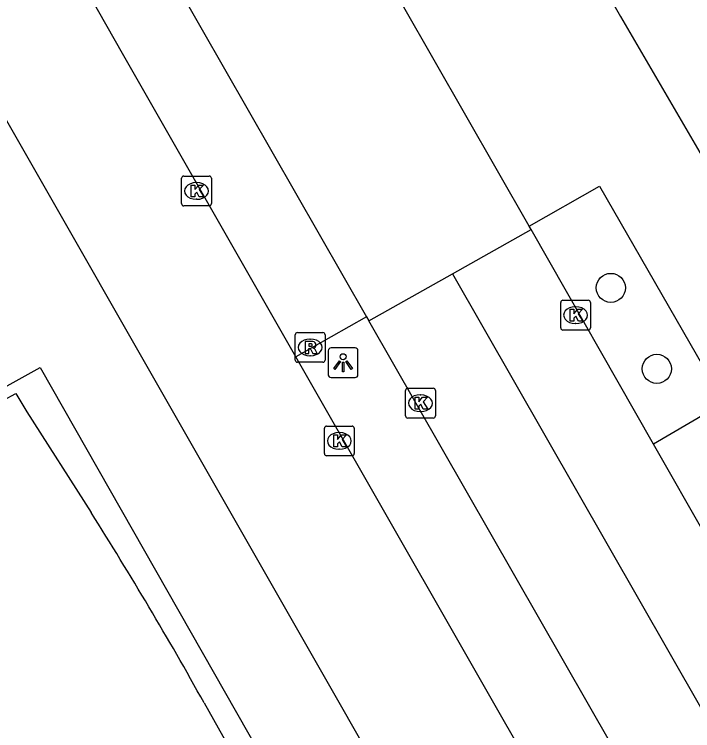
# Model space of a CAD drawing. Extents: x 161087 to 161922, y 382574 to 383873.
# Drawn here: x 161562.7 to 161585.48, y 383278.18 to 383302.25 of the extents above; entities that cross this region are included whole.
import ezdxf

# ---------------------------------------------------------------- set-up
doc = ezdxf.new("R2010")
doc.units = 0
for name, color, linetype in [('IMGEO_Berm_open', 7, 'Continuous'), ('IMGEO_Boom', 7, 'Continuous'), ('IMGEO_Fietspad_gesloten', 7, 'Continuous'), ('IMGEO_Haag', 7, 'Continuous'), ('IMGEO_Kolk', 7, 'Continuous'), ('IMGEO_Lichtpunt', 7, 'Continuous'), ('IMGEO_OVBaan_gesloten', 7, 'Continuous'), ('IMGEO_Parkeervlak_open', 7, 'Continuous'), ('IMGEO_Rijbaan_lokaal_gesloten', 7, 'Continuous'), ('IMGEO_Rijbaan_lokaal_open', 7, 'Continuous'), ('IMGEO_Rioolput', 7, 'Continuous'), ('IMGEO_Voetpad_open', 7, 'Continuous')]:
    doc.layers.add(name, color=color, linetype=linetype)

msp = doc.modelspace()

# ---------------------------------------------------------------- linework, layer by layer
at = {"layer": 'IMGEO_Berm_open'}
msp.add_lwpolyline([(161574.533, 383292.083), (161572.158, 383290.739)], dxfattribs=at)
at = {"layer": 'IMGEO_Boom'}
for centre in [(161582.732, 383293.057), (161584.277, 383290.337)]:
    msp.add_circle(centre, 0.489, dxfattribs=at)
at = {"layer": 'IMGEO_Fietspad_gesloten'}
for points in [[(161572.158, 383290.739), (161566.337, 383300.926), (161560.95, 383310.401)], [(161594.682, 383242.226), (161561.405, 383300.469), (161560.869, 383301.424)], [(161598.509, 383244.601), (161597.748, 383245.957), (161572.158, 383290.739)]]:
    msp.add_lwpolyline(points, dxfattribs=at)
at = {"layer": 'IMGEO_Haag'}
for points in [[(161558.604, 383287.273), (161562.754, 383289.507), (161563.126, 383288.895), (161565.278, 383285.509)], [(161569.073, 383279.119), (161572.166, 383273.593)]]:
    msp.add_lwpolyline(points, dxfattribs=at)
msp.add_arc((161457.831, 383217.375), 127.228, 29.03225, 32.37963, dxfattribs=at)
at = {"layer": 'IMGEO_Kolk'}
for p, q in [((161568.319, 383295.887), (161568.319, 383296.739)), ((161568.394, 383296.813), (161569.246, 383296.813)), ((161569.32, 383296.739), (161569.32, 383295.887)), ((161568.807, 383296.593), (161568.832, 383296.593)), ((161568.83, 383296.033), (161568.805, 383296.033)), ((161569.246, 383295.813), (161568.394, 383295.813)), ((161581.048, 383291.715), (161581.048, 383292.567)), ((161581.123, 383292.641), (161581.975, 383292.641)), ((161582.049, 383292.567), (161582.049, 383291.715)), ((161581.536, 383292.421), (161581.561, 383292.421)), ((161581.559, 383291.861), (161581.534, 383291.861)), ((161581.975, 383291.641), (161581.123, 383291.641)), ((161575.914, 383289.684), (161576.766, 383289.684)), ((161575.839, 383288.758), (161575.839, 383289.61)), ((161576.327, 383289.464), (161576.352, 383289.464)), ((161576.84, 383289.61), (161576.84, 383288.758)), ((161576.766, 383288.684), (161575.914, 383288.684)), ((161576.35, 383288.904), (161576.325, 383288.904)), ((161573.114, 383287.491), (161573.114, 383288.343)), ((161573.189, 383288.417), (161574.041, 383288.417)), ((161573.602, 383288.197), (161573.627, 383288.197)), ((161574.115, 383288.343), (161574.115, 383287.491)), ((161573.625, 383287.637), (161573.6, 383287.637)), ((161574.041, 383287.417), (161573.189, 383287.417))]:
    msp.add_line(p, q, dxfattribs=at)
for points in [[(161568.319, 383295.887), (161568.319, 383296.739)], [(161568.394, 383296.813), (161569.246, 383296.813)], [(161569.32, 383296.739), (161569.32, 383295.887)], [(161568.64, 383296.513), (161568.763, 383296.513), (161568.763, 383296.362), (161568.893, 383296.513), (161569.057, 383296.513), (161568.911, 383296.362), (161569.064, 383296.113), (161568.912, 383296.113), (161568.827, 383296.277), (161568.763, 383296.21), (161568.763, 383296.113), (161568.64, 383296.113), (161568.64, 383296.513)], [(161569.246, 383295.813), (161568.394, 383295.813)], [(161581.048, 383291.715), (161581.048, 383292.567)], [(161581.123, 383292.641), (161581.975, 383292.641)], [(161582.049, 383292.567), (161582.049, 383291.715)], [(161581.369, 383292.341), (161581.492, 383292.341), (161581.492, 383292.19), (161581.622, 383292.341), (161581.786, 383292.341), (161581.64, 383292.19), (161581.793, 383291.941), (161581.641, 383291.941), (161581.556, 383292.105), (161581.492, 383292.038), (161581.492, 383291.941), (161581.369, 383291.941), (161581.369, 383292.341)], [(161581.975, 383291.641), (161581.123, 383291.641)], [(161575.914, 383289.684), (161576.766, 383289.684)], [(161575.839, 383288.758), (161575.839, 383289.61)], [(161576.84, 383289.61), (161576.84, 383288.758)], [(161576.16, 383289.384), (161576.283, 383289.384), (161576.283, 383289.233), (161576.413, 383289.384), (161576.577, 383289.384), (161576.431, 383289.233), (161576.584, 383288.984), (161576.432, 383288.984), (161576.347, 383289.148), (161576.283, 383289.081), (161576.283, 383288.984), (161576.16, 383288.984), (161576.16, 383289.384)], [(161576.766, 383288.684), (161575.914, 383288.684)], [(161573.114, 383287.491), (161573.114, 383288.343)], [(161573.189, 383288.417), (161574.041, 383288.417)], [(161574.115, 383288.343), (161574.115, 383287.491)], [(161573.435, 383288.117), (161573.558, 383288.117), (161573.558, 383287.966), (161573.688, 383288.117), (161573.852, 383288.117), (161573.706, 383287.966), (161573.859, 383287.717), (161573.707, 383287.717), (161573.622, 383287.881), (161573.558, 383287.814), (161573.558, 383287.717), (161573.435, 383287.717), (161573.435, 383288.117)], [(161574.041, 383287.417), (161573.189, 383287.417)]]:
    msp.add_lwpolyline(points, dxfattribs=at)
for centre, start, end in [((161568.396, 383296.737), 91.552, 178.448), ((161568.396, 383296.737), 91.552, 178.448), ((161569.244, 383296.737), 1.552, 88.448), ((161569.244, 383296.737), 1.552, 88.448), ((161568.396, 383295.889), 181.552, 268.448), ((161568.396, 383295.889), 181.552, 268.448), ((161569.244, 383295.889), 271.552, 358.448), ((161569.244, 383295.889), 271.552, 358.448), ((161581.125, 383292.565), 91.552, 178.448), ((161581.125, 383292.565), 91.552, 178.448), ((161581.973, 383292.565), 1.552, 88.448), ((161581.973, 383292.565), 1.552, 88.448), ((161581.125, 383291.717), 181.552, 268.448), ((161581.125, 383291.717), 181.552, 268.448), ((161581.973, 383291.717), 271.552, 358.448), ((161581.973, 383291.717), 271.552, 358.448), ((161575.916, 383289.608), 91.552, 178.448), ((161575.916, 383289.608), 91.552, 178.448), ((161576.764, 383289.608), 1.552, 88.448), ((161576.764, 383289.608), 1.552, 88.448), ((161575.916, 383288.76), 181.552, 268.448), ((161575.916, 383288.76), 181.552, 268.448), ((161576.764, 383288.76), 271.552, 358.448), ((161576.764, 383288.76), 271.552, 358.448), ((161573.191, 383288.341), 91.552, 178.448), ((161573.191, 383288.341), 91.552, 178.448), ((161574.039, 383288.341), 1.552, 88.448), ((161574.039, 383288.341), 1.552, 88.448), ((161573.191, 383287.493), 181.552, 268.448), ((161573.191, 383287.493), 181.552, 268.448), ((161574.039, 383287.493), 271.552, 358.448), ((161574.039, 383287.493), 271.552, 358.448)]:
    msp.add_arc(centre, 0.0765, start, end, dxfattribs=at)
for centre, major_axis, ratio, start_param, end_param in [((161568.806, 383296.313), (-0.387, 0.002), 0.722429, 4.712389, 7.853982), ((161568.831, 383296.313), (-0.39, 0.002), 0.717154, 1.570796, 4.712389), ((161581.535, 383292.141), (-0.387, 0.002), 0.722429, 4.712389, 7.853982), ((161581.56, 383292.141), (-0.39, 0.002), 0.717154, 1.570796, 4.712389), ((161576.326, 383289.184), (-0.387, 0.002), 0.722429, 4.712389, 7.853982), ((161576.351, 383289.184), (-0.39, 0.002), 0.717154, 1.570796, 4.712389), ((161573.601, 383287.917), (-0.387, 0.002), 0.722429, 4.712389, 7.853982), ((161573.626, 383287.917), (-0.39, 0.002), 0.717154, 1.570796, 4.712389)]:
    msp.add_ellipse(centre, major_axis=major_axis, ratio=ratio, start_param=start_param, end_param=end_param, dxfattribs=at)
at = {"layer": 'IMGEO_Lichtpunt'}
for p, q in [((161573.244, 383290.947), (161573.244, 383290.14)), ((161573.244, 383290.947), (161573.244, 383290.14)), ((161574.146, 383291.042), (161573.338, 383291.042)), ((161574.146, 383291.042), (161573.338, 383291.042)), ((161574.24, 383290.14), (161574.24, 383290.947)), ((161574.24, 383290.14), (161574.24, 383290.947)), ((161573.338, 383290.046), (161574.146, 383290.046)), ((161573.338, 383290.046), (161574.146, 383290.046))]:
    msp.add_line(p, q, dxfattribs=at)
for points in [[(161573.618, 383290.611), (161573.657, 383290.583), (161573.469, 383290.321), (161573.431, 383290.348), (161573.618, 383290.611)], [(161573.83, 383290.583), (161573.868, 383290.61), (161574.055, 383290.348), (161574.016, 383290.32), (161573.83, 383290.583)], [(161573.72, 383290.563), (161573.767, 383290.563), (161573.767, 383290.241), (161573.72, 383290.241), (161573.72, 383290.563)]]:
    msp.add_lwpolyline(points, dxfattribs=at)
msp.add_circle((161573.743, 383290.745), 0.0994, dxfattribs=at)
for centre, start, end in [((161573.338, 383290.947), 90, 180), ((161573.338, 383290.947), 90, 180), ((161574.146, 383290.947), 0, 90), ((161574.146, 383290.947), 0, 90), ((161573.338, 383290.14), 180, 270), ((161573.338, 383290.14), 180, 270), ((161574.146, 383290.14), 270, 0), ((161574.146, 383290.14), 270, 360)]:
    msp.add_arc(centre, 0.0946, start, end, dxfattribs=at)
at = {"layer": 'IMGEO_OVBaan_gesloten'}
for points in [[(161574.606, 383291.953), (161577.412, 383293.529)], [(161577.412, 383293.529), (161604.519, 383246.142)], [(161597.656, 383251.575), (161590.945, 383263.401), (161574.606, 383291.953)]]:
    msp.add_lwpolyline(points, dxfattribs=at)
at = {"layer": 'IMGEO_Parkeervlak_open'}
msp.add_lwpolyline([(161586.534, 383289.192), (161584.168, 383287.803)], dxfattribs=at)
at = {"layer": 'IMGEO_Rijbaan_lokaal_gesloten'}
for points in [[(161577.412, 383293.529), (161580.056, 383295.014)], [(161584.168, 383287.803), (161580.056, 383295.014)], [(161593.172, 383272.017), (161584.168, 383287.803)]]:
    msp.add_lwpolyline(points, dxfattribs=at)
at = {"layer": 'IMGEO_Rijbaan_lokaal_open'}
for points in [[(161579.987, 383295.136), (161573.605, 383306.298)], [(161568.168, 383303.206), (161574.533, 383292.083)], [(161580.056, 383295.014), (161579.987, 383295.136)], [(161574.533, 383292.083), (161574.606, 383291.953)]]:
    msp.add_lwpolyline(points, dxfattribs=at)
at = {"layer": 'IMGEO_Rioolput'}
for p, q in [((161572.136, 383290.632), (161572.136, 383291.484)), ((161572.211, 383291.558), (161573.063, 383291.558)), ((161572.624, 383291.338), (161572.649, 383291.338)), ((161573.137, 383291.484), (161573.137, 383290.632)), ((161572.647, 383290.778), (161572.622, 383290.778)), ((161573.063, 383290.558), (161572.211, 383290.558))]:
    msp.add_line(p, q, dxfattribs=at)
for points in [[(161572.136, 383290.632), (161572.136, 383291.484)], [(161572.211, 383291.558), (161573.063, 383291.558)], [(161573.137, 383291.484), (161573.137, 383290.632)], [(161572.725, 383291.256), (161572.473, 383291.258), (161572.473, 383290.858)], [(161572.651, 383291.177), (161572.597, 383291.177), (161572.597, 383291.096)], [(161572.597, 383291.096), (161572.649, 383291.096)], [(161572.473, 383290.858), (161572.597, 383290.858), (161572.597, 383291.02), (161572.608, 383291.02)], [(161572.655, 383290.991), (161572.726, 383290.858), (161572.866, 383290.858), (161572.801, 383290.984)], [(161573.063, 383290.558), (161572.211, 383290.558)]]:
    msp.add_lwpolyline(points, dxfattribs=at)
for centre, radius, start, end in [((161572.213, 383291.482), 0.0765, 91.552, 178.448), ((161572.213, 383291.482), 0.0765, 91.552, 178.448), ((161573.061, 383291.482), 0.0765, 1.552, 88.448), ((161573.061, 383291.482), 0.0765, 1.552, 88.448), ((161572.633, 383291.285), 0.19, 274.7715, 282.9687), ((161572.657, 383291.081), 0.0964, 77.0061, 93.1865), ((161572.671, 383291.138), 0.0378, 276.6634, 79.6772), ((161572.724, 383291.146), 0.109, 350.3612, 89.416), ((161572.722, 383291.146), 0.112, 277.5842, 350.9817), ((161572.607, 383290.967), 0.0533, 26.0293, 88.6989), ((161572.706, 383290.931), 0.108, 29.5134, 73.7905), ((161572.213, 383290.634), 0.0765, 181.552, 268.448), ((161572.213, 383290.634), 0.0765, 181.552, 268.448), ((161573.061, 383290.634), 0.0765, 271.552, 358.448), ((161573.061, 383290.634), 0.0765, 271.552, 358.448)]:
    msp.add_arc(centre, radius, start, end, dxfattribs=at)
for centre, major_axis, ratio, start_param, end_param in [((161572.623, 383291.058), (-0.387, 0.002), 0.722429, 4.712389, 7.853982), ((161572.648, 383291.058), (-0.39, 0.002), 0.717154, 1.570796, 4.712389)]:
    msp.add_ellipse(centre, major_axis=major_axis, ratio=ratio, start_param=start_param, end_param=end_param, dxfattribs=at)
at = {"layer": 'IMGEO_Voetpad_open'}
for points in [[(161580.275, 383307.078), (161583.052, 383302.173), (161585.88, 383297.339), (161589.763, 383290.481), (161605.553, 383262.644), (161605.771, 383262.761), (161607.816, 383259.172), (161607.595, 383259.045), (161612.725, 383250), (161613.468, 383248.69)], [(161579.987, 383295.136), (161582.347, 383296.475), (161586.534, 383289.192)], [(161560.893, 383288.878), (161562.563, 383289.82), (161563.565, 383290.385), (161572.888, 383274.016), (161572.166, 383273.593)]]:
    msp.add_lwpolyline(points, dxfattribs=at)

doc.saveas('drawing.dxf')
